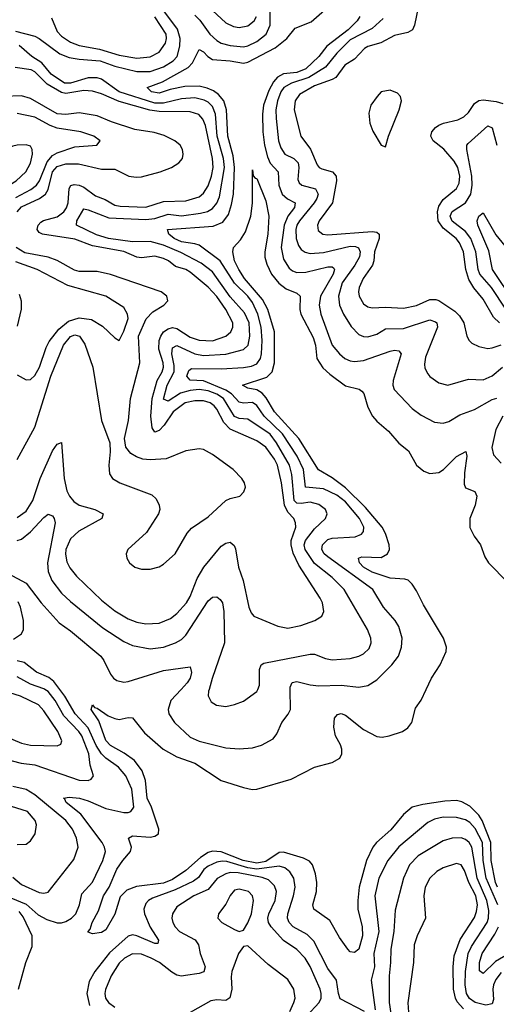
# Model space of a CAD drawing. Header units: inches. Extents: x 1694797 to 1849917, y 907313 to 1017959.
# Tile 410 of 656: x 1731682 to 1733829, y 998582 to 1003015. Entities that reach past the tile are written whole.
import ezdxf

# ---------------------------------------------------------------- set-up
doc = ezdxf.new("R2010")
doc.units = ezdxf.units.IN
doc.header["$MEASUREMENT"] = 0
doc.layers.add('B7030', color=7, linetype='Continuous')
doc.layers.add('B7939', color=7, linetype='Continuous')

msp = doc.modelspace()

# ---------------------------------------------------------------- linework, layer by layer
at = {"layer": 'B7030', "color": 5}
for points, elevation in [([(1731662.8, 1002962.8), (1731750, 1002940.6), (1731770, 1002930.1), (1731861.8, 1002861.8), (1731905.1, 1002845.1), (1731950, 1002836.8), (1732044, 1002830), (1732110, 1002805.2), (1732210, 1002782.3), (1732270, 1002781.9), (1732330, 1002803.4), (1732373.1, 1002830), (1732391.3, 1002850), (1732403.5, 1002896.5), (1732404.4, 1002930), (1732393.1, 1002973.1), (1732289.9, 1003110)], 860), ([(1732900.4, 1000000), (1732900.3, 1000010), (1732909.1, 1000030.9), (1732930, 1000035.9), (1732990, 1000020.1), (1733030, 1000015.7), (1733130, 1000019), (1733210, 1000010.2), (1733250, 1000017.7), (1733290, 1000042.7), (1733358.2, 1000110), (1733388.3, 1000150), (1733402.3, 1000190), (1733404.5, 1000230), (1733390, 1000283.6), (1733373.3, 1000310), (1733320.3, 1000370), (1733272.3, 1000450), (1733070, 1000596.1), (1733052.8, 1000610), (1733042.9, 1000630), (1733046.4, 1000650), (1733070, 1000674.6), (1733090, 1000680.5), (1733193.6, 1000686.4), (1733221.2, 1000698.8), (1733230.6, 1000710), (1733231.9, 1000730), (1733213, 1000770), (1733150, 1000843.6), (1733110, 1000874.6), (1733050, 1000902.1), (1732969.9, 1000909.9), (1732960.1, 1000990), (1732931.4, 1001050), (1732865.7, 1001150), (1732782.3, 1001230), (1732750, 1001278.1), (1732730, 1001291.7), (1732690, 1001288.5), (1732670, 1001293.2), (1732636.1, 1001330), (1732610, 1001347.7), (1732510, 1001388.7), (1732450, 1001391.8), (1732434.8, 1001410), (1732444, 1001436), (1732455.8, 1001444.2), (1732590, 1001442.4), (1732690, 1001448.8), (1732725.5, 1001454.5), (1732750, 1001466.2), (1732766.2, 1001490), (1732771.1, 1001510), (1732774.1, 1001570), (1732769.7, 1001630), (1732755, 1001690), (1732730, 1001742), (1732709.9, 1001770), (1732648.6, 1001828.6), (1732584.6, 1001930), (1732490, 1001999.4), (1732470, 1002006.7), (1732410, 1002014.8), (1732378, 1002030), (1732353, 1002050), (1732347.2, 1002070), (1732553.9, 1002086.1), (1732596.4, 1002103.6), (1732621.6, 1002138.4), (1732636.3, 1002183.7), (1732644.3, 1002230), (1732649.7, 1002350), (1732642.9, 1002402.9), (1732618.9, 1002490), (1732612.9, 1002610), (1732600.9, 1002650), (1732577.8, 1002677.8), (1732554.1, 1002694.1), (1732526.7, 1002706.7), (1732490, 1002715.5), (1732426.3, 1002713.7), (1732359, 1002701), (1732310, 1002684.7), (1732276, 1002690), (1732256.4, 1002710), (1732324.7, 1002735.3), (1732440.3, 1002799.7), (1732459.5, 1002820.5), (1732490, 1002880.2), (1732510, 1002870.9), (1732529.2, 1002849.2), (1732550, 1002836.4), (1732630, 1002830.4), (1732690, 1002819.3), (1732710, 1002823.6), (1732832.1, 1002887.9), (1732885.3, 1002930), (1732922.9, 1002977.1), (1732994, 1003006), (1733101.6, 1003098.4)], 840), ([(1732511.9, 1003091.9), (1732610, 1003001), (1732644.7, 1002984.7), (1732670, 1002980.1), (1732710, 1002988.1), (1732737.3, 1003010), (1732748.5, 1003030)], 880), ([(1733477.1, 1003070), (1733460.6, 1002990), (1733450.7, 1002970), (1733430, 1002957.9), (1733370, 1002944.6), (1733308.8, 1002911.2), (1733250, 1002893.9), (1733234.6, 1002885.4), (1733190, 1002837.6), (1733146.7, 1002810), (1733105.3, 1002754.7), (1733090, 1002745.3), (1733010, 1002717.8), (1732941.7, 1002678.3), (1732922.6, 1002650), (1732917.7, 1002610), (1732948.2, 1002490), (1732991.7, 1002431.7), (1733021.9, 1002361.9), (1733030.1, 1002350.1), (1733042.9, 1002342.9), (1733090.6, 1002330.6), (1733107.3, 1002310), (1733108.5, 1002290), (1733090.6, 1002190), (1733030.8, 1002110), (1733022.8, 1002090), (1733026.2, 1002066.2), (1733047, 1002050), (1733070, 1002046), (1733270, 1002061.7), (1733290, 1002058.8), (1733301.2, 1002050), (1733301.6, 1002030), (1733280.6, 1001970), (1733277.1, 1001930), (1733270.6, 1001910), (1733229.6, 1001850), (1733211.6, 1001810), (1733208.2, 1001790), (1733211, 1001770), (1733230, 1001736.1), (1733250, 1001722.3), (1733270, 1001717.1), (1733330, 1001721.4), (1733410, 1001716.9), (1733470, 1001728.8), (1733530, 1001755.7), (1733555.8, 1001755.8), (1733570.4, 1001750.4), (1733642.2, 1001702.2), (1733662.5, 1001682.5), (1733683.2, 1001650), (1733695.3, 1001590), (1733706, 1001570), (1733719, 1001559), (1733750, 1001543.5), (1733790, 1001535.2), (1733810, 1001537.2), (1733850, 1001551.5)], 880), ([(1731824.2, 1003024.2), (1731850, 1002961.7), (1731870, 1002940.6), (1731910, 1002914.1), (1731950, 1002899.2), (1732041.8, 1002881.8), (1732130, 1002855.5), (1732210, 1002841.9), (1732270, 1002848.2), (1732310, 1002869.1), (1732338.8, 1002910), (1732343.5, 1002930), (1732340.9, 1002950), (1732290, 1003028.4)], 880), ([(1732470, 1003036.2), (1732492.5, 1003012.5), (1732537.8, 1002950), (1732570, 1002921), (1732590, 1002910.1), (1732630, 1002899.2), (1732690, 1002893.6), (1732710, 1002898), (1732750, 1002917.5), (1732791.7, 1002950), (1732809.6, 1002990.4), (1732809.9, 1003050.1)], 860), ([(1733214, 1003030), (1733202.3, 1003010), (1733161.4, 1002970), (1733064.8, 1002895.2), (1733030, 1002848.7), (1732970, 1002794.6), (1732930, 1002778.1), (1732870, 1002770.9), (1732843.3, 1002756.7), (1732824.6, 1002735.4), (1732803.3, 1002696.7), (1732779.9, 1002630), (1732774.8, 1002590), (1732776.5, 1002510), (1732784, 1002450), (1732797.8, 1002397.8), (1732810, 1002369.5), (1732845.9, 1002330), (1732849, 1002270), (1732864.1, 1002230), (1732887.9, 1002207.9), (1732922, 1002190), (1732920.1, 1002170), (1732889.4, 1002130.6), (1732873, 1002090), (1732859.6, 1001990), (1732870, 1001937.6), (1732896.2, 1001896.2), (1732910, 1001884.3), (1732930, 1001876.4), (1732970, 1001877.8), (1733070, 1001903), (1733090, 1001901.8), (1733097.1, 1001897.1), (1733100.1, 1001890), (1733093.3, 1001870), (1733037.4, 1001770), (1733030.1, 1001730), (1733038.5, 1001690), (1733088.8, 1001550), (1733122, 1001510), (1733146.5, 1001490), (1733170, 1001478.9), (1733190, 1001476.1), (1733230, 1001481.4), (1733350, 1001522.5), (1733370, 1001527.1), (1733390, 1001524.9), (1733400.7, 1001510), (1733364, 1001390), (1733362.9, 1001370), (1733369.2, 1001350), (1733450, 1001264.9), (1733490, 1001234.5), (1733550, 1001203.2), (1733590, 1001199.1), (1733614.5, 1001205.5), (1733664.6, 1001235.4), (1733730, 1001260.4), (1733810, 1001305), (1733831.7, 1001311.7)], 840), ([(1733319.1, 1003020.9), (1733270, 1002974.8), (1733170, 1002924.8), (1733110, 1002865), (1733059.3, 1002800.7), (1732984.5, 1002755.5), (1732905.5, 1002730), (1732871.8, 1002710), (1732858.3, 1002690), (1732843, 1002650), (1732835.9, 1002610), (1732836.4, 1002570), (1732846.9, 1002470), (1732857.7, 1002437.7), (1732876.8, 1002410), (1732917.3, 1002390), (1732936.2, 1002370), (1732939.9, 1002350), (1732935.2, 1002295.2), (1732941.3, 1002281.3), (1732952.6, 1002270), (1733014.1, 1002254.1), (1733025.7, 1002230), (1733020.6, 1002210), (1733008.8, 1002190), (1732942, 1002110), (1732930.1, 1002090), (1732925.2, 1002070), (1732927.2, 1002030), (1732938.3, 1001998.3), (1732950, 1001980.9), (1732968.3, 1001968.3), (1732990, 1001962.7), (1733050, 1001967.4), (1733170, 1001995.8), (1733194.2, 1001994.2), (1733208, 1001988), (1733214.9, 1001970), (1733212.2, 1001947.8), (1733191.1, 1001910), (1733134.7, 1001830), (1733117.7, 1001770), (1733123, 1001730), (1733140.3, 1001690), (1733174.4, 1001634.4), (1733210, 1001597.8), (1733230, 1001588.8), (1733250, 1001587), (1733290, 1001599.6), (1733330, 1001622.8), (1733410, 1001624.8), (1733530, 1001663.8), (1733555.4, 1001655.4), (1733560.5, 1001650), (1733563.8, 1001630), (1733510, 1001495.1), (1733504.7, 1001464.7), (1733506.5, 1001446.5), (1733520.1, 1001420.1), (1733530, 1001408.1), (1733570, 1001380.2), (1733610, 1001370.1), (1733703.1, 1001396.9), (1733770, 1001393.9), (1733810, 1001411.2), (1733856.8, 1001450)], 860), ([(1732754, 1000000), (1732761.7, 1000018.3), (1732761.3, 1000090), (1732769, 1000111), (1732781.4, 1000118.6), (1732990, 1000158.2), (1733010, 1000158), (1733058.7, 1000138.7), (1733090, 1000132.5), (1733170, 1000139), (1733210, 1000149.4), (1733230, 1000160.2), (1733255.6, 1000184.4), (1733264.8, 1000210), (1733263.4, 1000230), (1733248, 1000270), (1733143.8, 1000450), (1733090, 1000502.9), (1733010, 1000565.9), (1732968.4, 1000630), (1732963.6, 1000650), (1732969.1, 1000670.9), (1733010, 1000722.2), (1733058.9, 1000770), (1733066.2, 1000790), (1733059.8, 1000810), (1733030, 1000832.2), (1732990, 1000842.7), (1732950, 1000836.3), (1732930, 1000837.8), (1732917.8, 1000850), (1732908, 1000968), (1732897, 1001010), (1732838.5, 1001110), (1732810, 1001148.9), (1732710, 1001216.6), (1732670, 1001219.1), (1732650, 1001228.1), (1732599.8, 1001310), (1732570, 1001328.8), (1732530, 1001343.5), (1732490, 1001350), (1732450, 1001345), (1732406.5, 1001333.5), (1732350, 1001297.2), (1732330, 1001306.9), (1732346.4, 1001370), (1732377.9, 1001430), (1732378.1, 1001458.1), (1732367, 1001510), (1732370, 1001537.2), (1732390, 1001548.1), (1732470, 1001511.1), (1732510, 1001503.6), (1732610, 1001509.1), (1732690, 1001529.6), (1732710.5, 1001549.5), (1732718.4, 1001590), (1732715.4, 1001650), (1732694.9, 1001694.9), (1732630, 1001767.7), (1732550, 1001880.4), (1732498.8, 1001918.8), (1732407.6, 1001967.6), (1732330, 1001999.8), (1732270, 1002016.8), (1732190, 1002014.9), (1732081.8, 1002030), (1732027.1, 1002047.1), (1731936.8, 1002090), (1731939.6, 1002110), (1731970, 1002162.9), (1731990, 1002159.3), (1732083.6, 1002123.6), (1732250, 1002115.8), (1732290, 1002120.5), (1732350, 1002139.8), (1732410, 1002132.6), (1732495.8, 1002144.2), (1732527.9, 1002152.1), (1732550, 1002165.2), (1732570, 1002189.5), (1732581.9, 1002218.1), (1732603.8, 1002350), (1732600.1, 1002390), (1732571.3, 1002490), (1732563.5, 1002590), (1732550, 1002625), (1732530, 1002644.4), (1732513.4, 1002653.4), (1732470, 1002663.1), (1732410, 1002658.6), (1732330, 1002639.3), (1732290, 1002639.1), (1732130, 1002690), (1732050, 1002746.7), (1732030, 1002753.1), (1731990, 1002752.7), (1731910, 1002728.7), (1731883.2, 1002730), (1731823.8, 1002770), (1731781, 1002821), (1731736.5, 1002850), (1731679.2, 1002899.2)], 860), ([(1731670, 1000774.5), (1731710, 1000802.3), (1731741.3, 1000850), (1731774.4, 1000950), (1731830, 1001074.2), (1731850, 1001103.7), (1731870, 1001110.7), (1731881.8, 1000950), (1731894.1, 1000894.1), (1731905.3, 1000870), (1731926.1, 1000846.1), (1731949.8, 1000829.8), (1732019.6, 1000810), (1732057.3, 1000790), (1732051.3, 1000770), (1731947.6, 1000712.4), (1731910, 1000677), (1731890.1, 1000630), (1731888.1, 1000608.1), (1731894.6, 1000574.6), (1731907.5, 1000547.5), (1731937, 1000510), (1732050, 1000402.2), (1732110, 1000353.8), (1732170, 1000317.2), (1732210, 1000302.5), (1732250, 1000294.6), (1732310, 1000298.4), (1732360.6, 1000319.4), (1732390, 1000341.2), (1732433.7, 1000390), (1732450, 1000418.4), (1732480.9, 1000499.1), (1732511.8, 1000550), (1732590, 1000644.8), (1732610, 1000658.4), (1732630, 1000662.3), (1732647.3, 1000647.3), (1732653.2, 1000633.2), (1732667.2, 1000550), (1732687.9, 1000490), (1732713.5, 1000370), (1732724.3, 1000344.3), (1732735.8, 1000330), (1732844.3, 1000284.3), (1732890, 1000276.2), (1732948.2, 1000288.2), (1733011.8, 1000310), (1733043, 1000330), (1733051.9, 1000350), (1733045.3, 1000390), (1733035.4, 1000410), (1732938.8, 1000558.8), (1732913.8, 1000613.8), (1732904.9, 1000650), (1732905.3, 1000670), (1732925.3, 1000730), (1732924.2, 1000750), (1732916.3, 1000770), (1732890, 1000798.1), (1732873.9, 1000830), (1732861.6, 1000930), (1732843.6, 1001010), (1732830, 1001036.3), (1732790, 1001089.9), (1732750, 1001118.5), (1732630, 1001171), (1732601.4, 1001201.4), (1732570, 1001261.4), (1732557.1, 1001277.1), (1732540.2, 1001290), (1732510, 1001298.8), (1732470, 1001299.6), (1732426.6, 1001290), (1732373.6, 1001250), (1732332.7, 1001190), (1732310, 1001165.1), (1732290, 1001158.1), (1732277.9, 1001177.9), (1732273, 1001230), (1732278.9, 1001310), (1732300.9, 1001390), (1732324.1, 1001430), (1732329.2, 1001450), (1732327.5, 1001470), (1732308.9, 1001531.1), (1732309.9, 1001570), (1732317.2, 1001590), (1732330, 1001610.1), (1732350, 1001623.9), (1732370, 1001628.8), (1732390, 1001624.2), (1732450, 1001585.7), (1732490, 1001572.3), (1732550.3, 1001569.7), (1732609.9, 1001590.1), (1732633.2, 1001610), (1732642.2, 1001630), (1732641.7, 1001650), (1732609.6, 1001710), (1732570, 1001768.6), (1732530, 1001810.3), (1732450, 1001878.1), (1732430, 1001889.9), (1732383.7, 1001903.7), (1732351.6, 1001930), (1732330, 1001940.5), (1732290, 1001950.9), (1732230, 1001943), (1732210, 1001946.1), (1732150, 1001971.4), (1732010, 1001996.2), (1731930, 1002026.8), (1731784, 1002050), (1731770, 1002056.8), (1731760.6, 1002070), (1731764.6, 1002090), (1731777, 1002103), (1731789.5, 1002110.5), (1731850, 1002127.8), (1731880.7, 1002150), (1731892.6, 1002167.4), (1731899.7, 1002190), (1731904.6, 1002255.4), (1731912.1, 1002267.9), (1731927.6, 1002272.4), (1731950, 1002269.7), (1731970, 1002260.9), (1732022.6, 1002222.6), (1732066, 1002206), (1732110, 1002179.5), (1732134.8, 1002174.8), (1732250, 1002171.3), (1732330, 1002196.9), (1732430, 1002199.9), (1732490, 1002217.8), (1732510, 1002234.4), (1732530, 1002267.1), (1732545.3, 1002310), (1732553.4, 1002350), (1732550, 1002390), (1732518.3, 1002538.3), (1732507.3, 1002567.3), (1732488.1, 1002588.1), (1732450, 1002600.5), (1732310, 1002601.5), (1732267.2, 1002607.2), (1732130, 1002646.4), (1732050, 1002681.9), (1732010, 1002692.6), (1731970, 1002696.4), (1731890, 1002683.4), (1731870, 1002687.5), (1731805.3, 1002725.3), (1731750, 1002780.2), (1731733.9, 1002790), (1731660.6, 1002800.6)], 880), ([(1731670.8, 1002150), (1731690, 1002172.7), (1731770.5, 1002209.5), (1731797.7, 1002230), (1731810.2, 1002250), (1731829.7, 1002330), (1731850, 1002354.8), (1731890, 1002366.2), (1731946.5, 1002366.4), (1732050, 1002341.8), (1732110, 1002342.5), (1732172.7, 1002310), (1732205.8, 1002305.8), (1732230, 1002308), (1732314.5, 1002330), (1732365.7, 1002350), (1732398.9, 1002370), (1732414.4, 1002390), (1732418.7, 1002410), (1732415.6, 1002430), (1732404.7, 1002450), (1732380.7, 1002470), (1732333.1, 1002493.1), (1732286.8, 1002506.8), (1732200.3, 1002520.3), (1732094.8, 1002554.8), (1732030, 1002582.9), (1731950, 1002595.4), (1731890, 1002588.1), (1731850, 1002591.7), (1731730, 1002659.7), (1731690, 1002672.6), (1731610, 1002669.6)], 920), ([(1733843.2, 1001650), (1733816.2, 1001676.2), (1733770, 1001756.8), (1733728.1, 1001808.1), (1733705.4, 1001845.5), (1733691.1, 1001890), (1733681.1, 1001970), (1733663.6, 1002010), (1733647.9, 1002030), (1733590, 1002076.5), (1733567.6, 1002110), (1733563.2, 1002150), (1733570, 1002175.3), (1733590, 1002205.6), (1733650, 1002254.5), (1733661.3, 1002278.7), (1733664.6, 1002310), (1733655, 1002350), (1733638.3, 1002378.3), (1733592.9, 1002432.9), (1733544.5, 1002470), (1733533.6, 1002490), (1733538, 1002510), (1733554.6, 1002530), (1733570, 1002539.8), (1733590.7, 1002549.3), (1733655.3, 1002564.7), (1733682.4, 1002577.6), (1733703, 1002597), (1733730, 1002637.7), (1733750, 1002651.3), (1733770, 1002653.7), (1733827.5, 1002647.5), (1733857.6, 1002637.6)], 880), ([(1731664.7, 1002215.3), (1731731.6, 1002250), (1731757.8, 1002270), (1731771.1, 1002288.9), (1731804.7, 1002375.3), (1731830, 1002404.4), (1731850, 1002415.5), (1731930, 1002443.1), (1732028.7, 1002450), (1732043.7, 1002470), (1732016.2, 1002490), (1731957.2, 1002510), (1731850, 1002526.2), (1731818.3, 1002538.3), (1731750, 1002575.6), (1731670, 1002593.3)], 940), ([(1733871.3, 1001711.3), (1733806.7, 1001810), (1733755.2, 1001870), (1733747.4, 1001890), (1733736.1, 1001970), (1733713.5, 1002030), (1733690, 1002061.1), (1733630, 1002108.3), (1733621.6, 1002130), (1733630, 1002151.2), (1733690, 1002191.2), (1733713.5, 1002230), (1733719.6, 1002270), (1733718.8, 1002310), (1733696.3, 1002430), (1733695.5, 1002450), (1733701.6, 1002458.4), (1733790, 1002536.9), (1733810, 1002528.4), (1733830.5, 1002450)], 860), ([(1733513, 1000000), (1733536.4, 1000050), (1733576.1, 1000110), (1733603.5, 1000170), (1733604.6, 1000190), (1733590.5, 1000230), (1733500.2, 1000380.2), (1733470, 1000443.8), (1733450, 1000473.8), (1733431.4, 1000491.4), (1733416.4, 1000496.4), (1733350, 1000499.9), (1733270, 1000527.2), (1733230, 1000549.9), (1733212.9, 1000570), (1733207.9, 1000590), (1733223.6, 1000596.4), (1733310, 1000594.2), (1733339, 1000610), (1733347.2, 1000630), (1733345.6, 1000650), (1733330, 1000701), (1733314.3, 1000730), (1733239, 1000818.9), (1733150, 1000907), (1733090, 1000952.6), (1733027.8, 1000987.8), (1732939.9, 1001130), (1732829.9, 1001250), (1732792.3, 1001312.3), (1732773.7, 1001333.7), (1732750, 1001348), (1732710, 1001356.4), (1732686, 1001370), (1732795, 1001405), (1732819.7, 1001430), (1732829.3, 1001470.7), (1732829.9, 1001610), (1732798.8, 1001710), (1732775.5, 1001755.5), (1732695.1, 1001850), (1732669.2, 1001890), (1732649.9, 1001930), (1732642.2, 1001970), (1732644.2, 1001990), (1732676.5, 1002023.5), (1732699.5, 1002060.5), (1732723.1, 1002130), (1732730.9, 1002189.1), (1732730, 1002338.8), (1732732.8, 1002312.8), (1732742, 1002302), (1732750, 1002300.7), (1732790, 1002199.1), (1732803.5, 1002130), (1732800.1, 1002050), (1732786, 1001970), (1732786.6, 1001946.6), (1732794.7, 1001914.7), (1732815.8, 1001870), (1732849.4, 1001829.4), (1732882.8, 1001802.8), (1732930, 1001783.2), (1732944.5, 1001770), (1732944, 1001710), (1732948.9, 1001690), (1733003.6, 1001583.6), (1733013.7, 1001550), (1733019.9, 1001490), (1733047.6, 1001447.6), (1733078.4, 1001418.4), (1733150, 1001366.8), (1733211, 1001351), (1733222.7, 1001342.7), (1733231.4, 1001331.4), (1733250.7, 1001270), (1733270.8, 1001230), (1733290, 1001206.8), (1733343.1, 1001163.1), (1733390, 1001108.3), (1733433.6, 1001073.6), (1733470, 1001008.9), (1733501.9, 1000981.9), (1733530, 1000972), (1733570, 1000977.1), (1733590.7, 1000989.3), (1733650, 1001047.7), (1733691.3, 1001071.3), (1733696.6, 1001050), (1733685, 1000975), (1733683.4, 1000923.4), (1733690, 1000906.7), (1733731.4, 1000891.4), (1733740.6, 1000870), (1733734.1, 1000830), (1733709.4, 1000770), (1733710, 1000728.2), (1733728.6, 1000690), (1733757.1, 1000650), (1733777.3, 1000597.3), (1733794.3, 1000570), (1733881.1, 1000481.1)], 820), ([(1733910, 1001744.7), (1733811.9, 1001890), (1733794.7, 1001974.7), (1733745.5, 1002090), (1733741.9, 1002110), (1733750, 1002130.3), (1733770, 1002145.3), (1733826.6, 1002046.6), (1733907.6, 1001947.6)], 840), ([(1731670, 1001034.4), (1731750, 1001181.2), (1731822, 1001410), (1731878.2, 1001550), (1731910, 1001589.1), (1731930, 1001596.6), (1731950.4, 1001590.4), (1731974.4, 1001554.4), (1732011, 1001450), (1732050, 1001210.7), (1732088.4, 1001110), (1732089.4, 1001070), (1732082.5, 1001010), (1732086.2, 1000970), (1732100.2, 1000950), (1732132.9, 1000930), (1732276.4, 1000876.4), (1732297.1, 1000857.1), (1732310.1, 1000830), (1732312.7, 1000810), (1732307.6, 1000790), (1732253.3, 1000706.7), (1732168.1, 1000630), (1732161.3, 1000610), (1732164.4, 1000590), (1732175.6, 1000570), (1732200.4, 1000550), (1732230, 1000541), (1732270, 1000541.7), (1732310, 1000551.8), (1732330, 1000563.2), (1732381.9, 1000610), (1732436.4, 1000703.6), (1732454.9, 1000725.1), (1732530, 1000776.9), (1732609.9, 1000850.1), (1732630, 1000859.6), (1732672.8, 1000870), (1732691.2, 1000888.8), (1732698.2, 1000910), (1732694.5, 1000930), (1732681.8, 1000950), (1732643.7, 1000990), (1732550, 1001057.3), (1732510, 1001079.5), (1732490, 1001083), (1732430, 1001074.5), (1732342.2, 1001037.8), (1732270, 1001033.1), (1732237, 1001037), (1732207.3, 1001047.3), (1732182.4, 1001062.4), (1732160.3, 1001090), (1732154.3, 1001130), (1732171.3, 1001210), (1732180.4, 1001310), (1732222.2, 1001470), (1732216.7, 1001590), (1732251.9, 1001668.1), (1732280.8, 1001699.2), (1732330.7, 1001730), (1732348.9, 1001750), (1732344.8, 1001770), (1732318.5, 1001790), (1732090, 1001868.4), (1732030, 1001880.8), (1731950, 1001881.5), (1731928, 1001888), (1731850.2, 1001930.2), (1731810, 1001946.4), (1731705.3, 1001965.3), (1731665.5, 1001990)], 920), ([(1731670, 1001416.5), (1731710, 1001393.4), (1731730, 1001395.5), (1731750, 1001413.2), (1731771.1, 1001450), (1731800.8, 1001539.2), (1731814.1, 1001565.9), (1731858.2, 1001621.8), (1731902.1, 1001657.9), (1731950, 1001672.9), (1732004.8, 1001664.8), (1732054.9, 1001634.9), (1732110, 1001583), (1732130, 1001570.6), (1732150, 1001612.4), (1732169.8, 1001670), (1732167.6, 1001690), (1732150, 1001719.1), (1732070, 1001770.7), (1731898.8, 1001818.8), (1731761, 1001890), (1731664.3, 1001924.3)], 940), ([(1731679.5, 1001779.5), (1731688.3, 1001750), (1731687.5, 1001712.5), (1731670, 1001634.5)], 940), ([(1733858.3, 1001230), (1733827.2, 1001170), (1733808.5, 1001088.5), (1733815.5, 1001055.5), (1733850, 1001018.5)], 840), ([(1731670, 1000669.5), (1731690, 1000676.2), (1731730.9, 1000709.1), (1731790, 1000774), (1731810, 1000789.1), (1731830, 1000782), (1731837.6, 1000770), (1731841, 1000750), (1731806.7, 1000570), (1731810.1, 1000530), (1731826.6, 1000490), (1731870, 1000433.7), (1731910, 1000395.9), (1732056.3, 1000276.3), (1732150, 1000214.7), (1732190, 1000198), (1732270, 1000181.9), (1732330, 1000190.6), (1732383.5, 1000210), (1732410, 1000224.8), (1732430, 1000244.4), (1732530, 1000399.2), (1732550, 1000415.5), (1732570, 1000416.1), (1732585.1, 1000405.1), (1732595, 1000390), (1732601.9, 1000350), (1732604.1, 1000210), (1732548.3, 1000048.3), (1732534.5, 1000000)], 860), ([(1731630, 1000522.3), (1731710, 1000477.4), (1731778, 1000390), (1731860, 1000300), (1731910, 1000263.8), (1732047.1, 1000150), (1732061.1, 1000130), (1732090, 1000068.5), (1732104.6, 1000050), (1732119.6, 1000039.6), (1732150, 1000032), (1732170, 1000034.6), (1732330, 1000084.8), (1732450, 1000101.6), (1732456.1, 1000076.1), (1732449.4, 1000050), (1732436.6, 1000030), (1732409, 1000000)], 840), ([(1731654.4, 1000225.6), (1731689.9, 1000250), (1731698.1, 1000270), (1731698.4, 1000310), (1731684.5, 1000370), (1731674.2, 1000394.2)], 840), ([(1731862.3, 1000000), (1731835.5, 1000035.5), (1731812.8, 1000052.8), (1731757.9, 1000077.9), (1731701.2, 1000121.2), (1731670, 1000128.6)], 840), ([(1731794.6, 1000000), (1731790, 1000003), (1731730, 1000023), (1731670, 1000056.6)], 860)]:
    msp.add_lwpolyline(points, dxfattribs=dict(at, elevation=elevation))
for points, elevation in [([(1733350, 1002697.2), (1733310, 1002689.7), (1733291.4, 1002670), (1733263.8, 1002630), (1733254.9, 1002594.9), (1733259.6, 1002550), (1733272.8, 1002512.8), (1733310, 1002450.8), (1733330, 1002442), (1733342.4, 1002490), (1733391.6, 1002610), (1733402, 1002650), (1733396.9, 1002670), (1733384.1, 1002684.1)], 920), ([(1731710, 1002452), (1731670, 1002449.8), (1731650, 1002446.2), (1731610, 1002428.7), (1731550, 1002418), (1731510, 1002397.7), (1731483.6, 1002370), (1731474.3, 1002350), (1731471.6, 1002330), (1731498, 1002230), (1731510.7, 1002210), (1731530, 1002202.3), (1731550, 1002207.1), (1731619.2, 1002260.8), (1731665.5, 1002290), (1731709.8, 1002330), (1731730, 1002368.9), (1731739.4, 1002410), (1731738, 1002430), (1731730, 1002445.1)], 960)]:
    msp.add_lwpolyline(points, close=True, dxfattribs=dict(at, elevation=elevation))
at = {"layer": 'B7939', "color": 5}
for points, elevation in [([(1731610.9, 999790.9), (1731690, 999758.4), (1731730, 999749), (1731850, 999745.3), (1731866.3, 999753.7), (1731872.1, 999767.9), (1731852.7, 999810), (1731790, 999902.9), (1731765.7, 999930), (1731685.3, 999970), (1731588, 1000000)], 880), ([(1731613.3, 999686.7), (1731687.7, 999667.7), (1731750, 999660.1), (1731950, 999590.7), (1731990, 999590.2), (1732004.2, 999595.8), (1732013.8, 999610), (1731998.5, 999658.5), (1731992.9, 999710), (1731961.6, 999790), (1731948.4, 999810), (1731880.4, 999880.4), (1731841.9, 999950), (1731809.9, 999990), (1731794.6, 1000000)], 860), ([(1731642, 999062), (1731710, 999032.8), (1731765.5, 998985.5), (1731803.6, 998963.6), (1731850, 998949.3), (1731870, 998948.6), (1731890, 998954.7), (1731915.4, 998970), (1731934.7, 998990), (1731951.7, 999030), (1731961, 999079), (1732008.9, 999131.1), (1732056.4, 999230), (1732067.5, 999270), (1732063.8, 999290), (1732052.8, 999310), (1731957.6, 999437.6), (1731890.8, 999490), (1731885.2, 999505.2), (1731878.7, 999510), (1731904.9, 999515.1), (1731950.5, 999509.5), (1731990, 999498.4), (1732070, 999462.9), (1732150, 999445.3), (1732170, 999445), (1732182.9, 999450), (1732195.9, 999470), (1732186.8, 999550), (1732160.4, 999610), (1732127.2, 999650), (1732070, 999689.9), (1732050, 999709.9), (1732026.5, 999746.5), (1731990, 999826.7), (1731931.3, 999890), (1731885.1, 999970), (1731862.3, 1000000)], 840), ([(1733833.8, 999110), (1733825.8, 999130), (1733805.5, 999230), (1733803.7, 999310), (1733765.2, 999410), (1733750, 999433.3), (1733710, 999473.6), (1733674.2, 999494.2), (1733650, 999499), (1733596.5, 999496.4), (1733497.8, 999482.2), (1733450, 999468.8), (1733410, 999435.9), (1733353, 999367), (1733289.1, 999310.9), (1733272.5, 999290), (1733243.8, 999230), (1733211.7, 999110), (1733204.5, 999050), (1733204.7, 999010), (1733224.7, 998930), (1733226.1, 998890), (1733210, 998830.9), (1733190, 998814.6), (1733170, 998818.2), (1733159.3, 998830), (1733122.2, 998882.2), (1733078.5, 998958.5), (1733006.4, 999010), (1733002.6, 999030), (1733018.8, 999090), (1733021, 999130), (1733014.6, 999170), (1733001, 999210), (1732986.6, 999226.6), (1732960.5, 999240.5), (1732870, 999266.8), (1732850, 999265.6), (1732790, 999224.6), (1732750, 999217.8), (1732688.4, 999230), (1732590, 999268.8), (1732550, 999271.4), (1732530, 999266.1), (1732496.4, 999243.6), (1732430, 999183.9), (1732370, 999143.4), (1732330, 999128), (1732207.7, 999112.3), (1732163.6, 999096.4), (1732134.9, 999065.1), (1732110, 998987.3), (1732070, 998917.2), (1732050, 998905.2), (1732010, 998899), (1731990, 998906), (1731989.3, 998909.3), (1731999.7, 998920.3), (1732007.8, 998950), (1732036.9, 999003.1), (1732059.1, 999070), (1732084.5, 999110), (1732119.4, 999190), (1732145.6, 999230), (1732180.2, 999270), (1732184.7, 999290), (1732171.1, 999330), (1732190, 999340.2), (1732270, 999334.9), (1732290, 999338.3), (1732306.8, 999350), (1732308.6, 999370), (1732275.1, 999470), (1732256.5, 999510), (1732247.7, 999590), (1732233.7, 999633.7), (1732199.1, 999679.1), (1732152.8, 999712.8), (1732090, 999746.5), (1732070, 999769.8), (1732037.5, 999857.5), (1732004, 999910), (1732009, 999930), (1732018.8, 999918.8), (1732030, 999915.6), (1732080.7, 999880.7), (1732110, 999868.9), (1732130, 999864.9), (1732170, 999874), (1732190, 999871.7), (1732243.6, 999803.6), (1732328.1, 999730), (1732390, 999695.7), (1732470, 999667.7), (1732590, 999590.1), (1732690, 999557.4), (1732729.5, 999549.5), (1732750, 999550.1), (1732904.3, 999595.7), (1733010, 999648.9), (1733090, 999671), (1733123.5, 999690), (1733132.9, 999710), (1733133.3, 999730), (1733127.3, 999750), (1733104.2, 999790), (1733096.8, 999830), (1733099.2, 999870), (1733113, 999887), (1733130, 999891), (1733150, 999884.1), (1733230, 999818.7), (1733290, 999787.9), (1733314.6, 999785.4), (1733346.6, 999790), (1733405.6, 999810), (1733430, 999826), (1733448.4, 999850), (1733464.4, 999915.6), (1733490, 999950.7), (1733513, 1000000)], 820), ([(1732409, 1000000), (1732363, 999950), (1732350.1, 999910), (1732353.6, 999890), (1732379.4, 999850), (1732450, 999784.1), (1732490, 999766.4), (1732610, 999736.6), (1732670, 999731.8), (1732730, 999736.5), (1732770.7, 999749.3), (1732823.5, 999776.5), (1732840.4, 999799.6), (1732862.6, 999850), (1732891.6, 999888.4), (1732901.4, 999910), (1732900.4, 1000000)], 840), ([(1732534.5, 1000000), (1732532.3, 999992.3), (1732530.4, 999970.4), (1732544.4, 999944.4), (1732568.1, 999928.1), (1732610, 999923.2), (1732650, 999931.3), (1732690, 999946.5), (1732749.8, 999990), (1732754, 1000000)], 860), ([(1731650, 999154.8), (1731690, 999121.5), (1731770, 999086), (1731790, 999083), (1731810, 999086.9), (1731925.6, 999234.4), (1731945, 999290), (1731938.1, 999330), (1731919.4, 999370), (1731889.9, 999410), (1731750, 999525.5), (1731710, 999548.5), (1731650, 999562.7)], 860), ([(1731670, 999300.9), (1731710, 999303.1), (1731730, 999318), (1731751.3, 999350), (1731756.9, 999390), (1731750.8, 999410), (1731716.9, 999450), (1731620.7, 999480.7)], 880), ([(1733836.3, 999030), (1733783, 999150), (1733769.8, 999230), (1733766, 999310), (1733734, 999374), (1733710, 999400.7), (1733690, 999412.9), (1733650, 999422.9), (1733590, 999424.9), (1733550, 999416.1), (1733519.7, 999400.3), (1733389.5, 999290.5), (1733339.8, 999230), (1733300.1, 999150), (1733282.1, 999070), (1733299, 998910), (1733276.4, 998810), (1733279.4, 998750), (1733264.6, 998690), (1733283.4, 998556.6)], 840), ([(1733850, 998725.2), (1733826.6, 998693.4), (1733816.7, 998670), (1733813.4, 998650), (1733816.6, 998603.4), (1733810, 998583.6), (1733782.2, 998577.8), (1733733.7, 998590), (1733707.9, 998607.9), (1733694.8, 998630), (1733688.6, 998670), (1733689.7, 998730), (1733702.5, 998810), (1733717.1, 998842.9), (1733787, 998950), (1733793.2, 998970), (1733795.1, 999004.9), (1733786.8, 999050), (1733743.1, 999150), (1733718.9, 999290), (1733706.6, 999310), (1733690, 999323.6), (1733670, 999330.9), (1733630, 999330.5), (1733590, 999317.4), (1733476.6, 999250), (1733438.1, 999210), (1733410.1, 999150), (1733373.5, 999006.5), (1733366.6, 998910), (1733353, 998830), (1733352.8, 998770), (1733346.5, 998710), (1733346.4, 998590), (1733358.7, 998510)], 860), ([(1733235.3, 998550), (1733126.1, 998606.1), (1733118, 998630), (1733109.1, 998690), (1733070, 998743.2), (1733006.5, 998866.5), (1732976.8, 998896.8), (1732914.1, 998930), (1732895.4, 998950), (1732888.5, 998970), (1732889.9, 998990), (1732915.7, 999070), (1732921.9, 999110), (1732916.1, 999150), (1732898.9, 999178.9), (1732875.9, 999195.9), (1732850, 999204), (1732750, 999190.7), (1732710, 999196.6), (1732614.8, 999225.2), (1732593.8, 999226.2), (1732570, 999221.6), (1732530, 999203.8), (1732510.7, 999189.3), (1732486.4, 999153.6), (1732464.3, 999135.7), (1732382.5, 999097.5), (1732280.4, 999059.6), (1732261.8, 999050), (1732250, 999036.5), (1732241.4, 999010), (1732244, 998990), (1732269.7, 998929.7), (1732307.1, 998870), (1732304.5, 998855.5), (1732290, 998855.3), (1732210, 998890.8), (1732190, 998894.9), (1732170, 998888.9), (1732086.1, 998813.9), (1732020.6, 998730), (1731995, 998685), (1731983.8, 998630), (1731996.8, 998576.8)], 840), ([(1733681.2, 998561.2), (1733652.8, 998592.8), (1733644.5, 998610), (1733635.9, 998650), (1733634.4, 998750), (1733639.4, 998800.6), (1733666.3, 998873.7), (1733730, 998973.4), (1733739.8, 999000.2), (1733744, 999030), (1733736, 999070), (1733705.2, 999130), (1733684.8, 999184.8), (1733670, 999209.8), (1733650, 999215.5), (1733590, 999195.8), (1733560.5, 999179.5), (1733530, 999149.8), (1733508.2, 999110), (1733502.2, 999070), (1733509.4, 998970), (1733472.8, 998890), (1733459.5, 998850), (1733456.2, 998770), (1733430.8, 998589.2), (1733433.7, 998546.4)], 880), ([(1732974.9, 998530), (1733030.7, 998590), (1733039.1, 998610), (1733040.5, 998630), (1733035.6, 998650), (1732990, 998752.4), (1732968.1, 998790), (1732930, 998829.2), (1732870, 998869.3), (1732813.9, 998930), (1732802.2, 998950), (1732800.1, 998970), (1732804.5, 998990), (1732831.8, 999050), (1732838.5, 999090), (1732830, 999115.7), (1732801.9, 999141.9), (1732773.3, 999153.3), (1732666, 999174), (1732630, 999175), (1732610.2, 999170), (1732571.9, 999148.1), (1732530, 999098.4), (1732466.3, 999070), (1732390, 999020.2), (1732369.4, 998990), (1732366.8, 998970), (1732370.8, 998950), (1732381.3, 998930), (1732401.1, 998910), (1732471.5, 998871.5), (1732487.8, 998850), (1732495.3, 998810), (1732516.8, 998750), (1732511.5, 998728.5), (1732490, 998720.8), (1732428.6, 998711.4), (1732410, 998709.3), (1732390, 998713.7), (1732366.4, 998726.4), (1732311.6, 998770), (1732273.7, 998790), (1732230, 998807.5), (1732190, 998809.4), (1732153.5, 998790), (1732130, 998767.6), (1732093, 998710), (1732068.4, 998648.4), (1732065.1, 998630), (1732068, 998610), (1732082.1, 998590), (1732110, 998569.1)], 860), ([(1731675.6, 998650), (1731709.9, 998769.9), (1731737.9, 998842.1), (1731738.3, 998890), (1731696.5, 998976.5), (1731679.8, 998999.8)], 840), ([(1733890, 998811.7), (1733825.8, 998774.2), (1733770, 998720.7), (1733753, 998733), (1733752.6, 998770), (1733765, 998810), (1733822.6, 998897.4), (1733838.9, 998930)], 840), ([(1732899, 998550), (1732916.5, 998590), (1732922.2, 998610), (1732916.5, 998650), (1732890, 998694), (1732801.4, 998761.4), (1732710, 998845.2), (1732690, 998842.7), (1732667.4, 998810), (1732637.6, 998730), (1732634.3, 998705.7), (1732637.6, 998650), (1732628.8, 998611.2), (1732610, 998598.6), (1732570, 998601.3), (1732542.1, 998597.9), (1732450, 998545.1)], 880)]:
    msp.add_lwpolyline(points, dxfattribs=dict(at, elevation=elevation))
at = {"layer": 'B7939', "color": 5, "elevation": 880}
msp.add_lwpolyline([(1732670, 999100.9), (1732650, 999095.4), (1732630, 999072.1), (1732610, 999032.2), (1732577.4, 998990), (1732573.7, 998970), (1732592.4, 998950), (1732650, 998918.3), (1732670, 998910.4), (1732690, 998915.5), (1732710, 998948.2), (1732726.6, 998990), (1732735.2, 999050), (1732730.8, 999070.8), (1732712.9, 999090)], close=True, dxfattribs=at)

doc.saveas('drawing.dxf')
